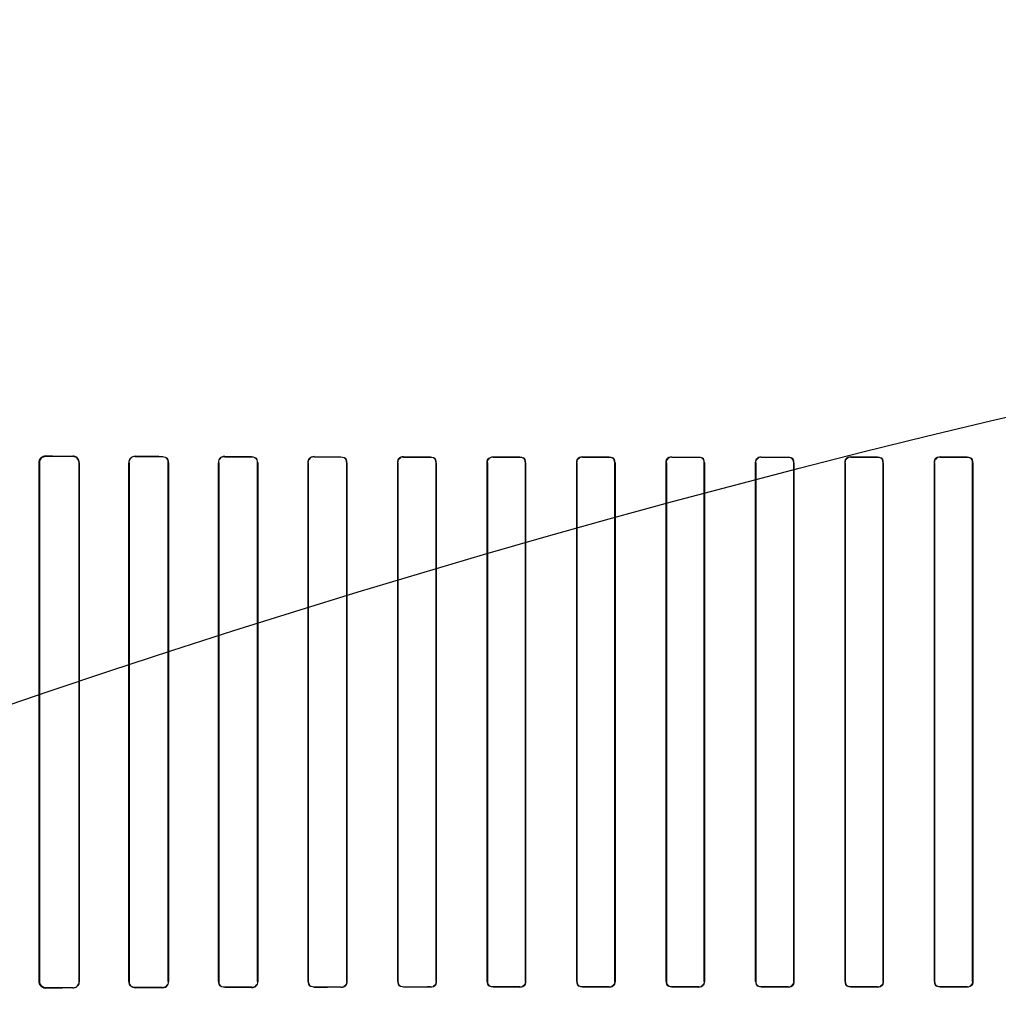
# Model space of a CAD drawing. Header units: millimetres. Extents: x 0 to 297, y 0 to 210.
# Tile 304 of 401: x 240.548 to 240.822, y 157.678 to 157.953. Entities that reach past the tile are written whole.
import ezdxf

# ---------------------------------------------------------------- set-up
doc = ezdxf.new("R2010")
doc.units = ezdxf.units.MM
doc.header["$LTSCALE"] = 16.335
doc.layers.get('0').update_dxf_attribs({"linetype": 'CONTINUOUS'})
for name, color, linetype in [('AXES_REF', 7, 'CONTINUOUS'), ('INTFCLR_1', 7, 'CONTINUOUS'), ('INTFCLR_72935', 7, 'CONTINUOUS')]:
    doc.layers.add(name, color=color, linetype=linetype)

msp = doc.modelspace()

# ---------------------------------------------------------------- linework, layer by layer
at = {"color": 7, "linetype": 'Continuous'}
for radius in [4.84791, 4.8475, 4.81646]:
    msp.add_circle((241.50691, 154.95648), radius, dxfattribs=at)
msp.add_arc((241.50691, 154.95648), 4.8, 278.27713, 261.72287, dxfattribs=at)
at = {"layer": 'AXES_REF', "color": 9, "linetype": 'Continuous'}
msp.add_circle((241.50691, 154.95648), 2.96429, dxfattribs=at)
at = {"layer": 'AXES_REF', "color": 7, "linetype": 'Continuous'}
msp.add_arc((241.50691, 154.95648), 4.91, 113.08267, 66.91733, dxfattribs=at)
at = {"layer": 'AXES_REF', "color": 9, "linetype": 'Continuous'}
msp.add_arc((241.50691, 154.95648), 4.42226, 94.41181, 85.58819, dxfattribs=at)
at = {"layer": 'INTFCLR_1', "color": 9, "linetype": 'Continuous'}
for p, q in [((240.55552, 157.83078), (240.55552, 157.83085)), ((240.56302, 157.83083), (240.56302, 157.83075)), ((240.58052, 157.8307), (240.58052, 157.83077)), ((240.58802, 157.83075), (240.58802, 157.83068)), ((240.60552, 157.83064), (240.60552, 157.83071)), ((240.61302, 157.83069), (240.61302, 157.83063)), ((240.63052, 157.8306), (240.63052, 157.83066)), ((240.63802, 157.83064), (240.63802, 157.83059)), ((240.65552, 157.83056), (240.65552, 157.83062)), ((240.66302, 157.83061), (240.66302, 157.83055)), ((240.68052, 157.83054), (240.68052, 157.83059)), ((240.68802, 157.83058), (240.68802, 157.83053)), ((240.70552, 157.83052), (240.70552, 157.83057)), ((240.71302, 157.83057), (240.71302, 157.83052)), ((240.73052, 157.83051), (240.73052, 157.83056)), ((240.73802, 157.83056), (240.73802, 157.83051)), ((240.75552, 157.83051), (240.75552, 157.83056)), ((240.76302, 157.83056), (240.76302, 157.83051)), ((240.78052, 157.83052), (240.78052, 157.83057)), ((240.78802, 157.83057), (240.78802, 157.83052)), ((240.80552, 157.83053), (240.80552, 157.83058)), ((240.81302, 157.83059), (240.81302, 157.83054)), ((240.55363, 157.82897), (240.55371, 157.82897)), ((240.5648, 157.82897), (240.56487, 157.82897)), ((240.57872, 157.82897), (240.57878, 157.82897)), ((240.58973, 157.82897), (240.58979, 157.82897)), ((240.60378, 157.82897), (240.60384, 157.82897)), ((240.61468, 157.82897), (240.61474, 157.82897)), ((240.62883, 157.82897), (240.62889, 157.82897)), ((240.63963, 157.82897), (240.63969, 157.82897)), ((240.65387, 157.82897), (240.65393, 157.82897)), ((240.6646, 157.82897), (240.66466, 157.82897)), ((240.6789, 157.82897), (240.67895, 157.82897)), ((240.68958, 157.82897), (240.68963, 157.82897)), ((240.70392, 157.82897), (240.70397, 157.82897)), ((240.71457, 157.82897), (240.71462, 157.82897)), ((240.72893, 157.82897), (240.72898, 157.82897)), ((240.73956, 157.82897), (240.73961, 157.82897)), ((240.75393, 157.82897), (240.75398, 157.82897)), ((240.76456, 157.82897), (240.76461, 157.82897)), ((240.77892, 157.82897), (240.77898, 157.82897)), ((240.78957, 157.82897), (240.78962, 157.82897)), ((240.80391, 157.82897), (240.80396, 157.82897)), ((240.81459, 157.82897), (240.81464, 157.82897)), ((240.55371, 157.68397), (240.55363, 157.68397)), ((240.56487, 157.68397), (240.5648, 157.68397)), ((240.57878, 157.68397), (240.57872, 157.68397)), ((240.58979, 157.68397), (240.58973, 157.68397)), ((240.60384, 157.68397), (240.60378, 157.68397)), ((240.61474, 157.68397), (240.61468, 157.68397)), ((240.62889, 157.68397), (240.62883, 157.68397)), ((240.63969, 157.68397), (240.63963, 157.68397)), ((240.65393, 157.68397), (240.65387, 157.68397)), ((240.66466, 157.68397), (240.6646, 157.68397)), ((240.67895, 157.68397), (240.6789, 157.68397)), ((240.68963, 157.68397), (240.68958, 157.68397)), ((240.70397, 157.68397), (240.70392, 157.68397)), ((240.71462, 157.68397), (240.71457, 157.68397)), ((240.72898, 157.68397), (240.72893, 157.68397)), ((240.73961, 157.68397), (240.73956, 157.68397)), ((240.75398, 157.68397), (240.75393, 157.68397)), ((240.76461, 157.68397), (240.76456, 157.68397)), ((240.77898, 157.68397), (240.77892, 157.68397)), ((240.78962, 157.68397), (240.78957, 157.68397)), ((240.80396, 157.68397), (240.80391, 157.68397)), ((240.81464, 157.68397), (240.81459, 157.68397)), ((240.55552, 157.68209), (240.55552, 157.68216)), ((240.56302, 157.68219), (240.56302, 157.68212)), ((240.58052, 157.68217), (240.58052, 157.68224)), ((240.58802, 157.68226), (240.58802, 157.68219)), ((240.60552, 157.68224), (240.60552, 157.6823)), ((240.61302, 157.68231), (240.61302, 157.68225)), ((240.63052, 157.68229), (240.63052, 157.68234)), ((240.63802, 157.68236), (240.63802, 157.6823)), ((240.65552, 157.68232), (240.65552, 157.68238)), ((240.66302, 157.68239), (240.66302, 157.68233)), ((240.68052, 157.68235), (240.68052, 157.68241)), ((240.68802, 157.68241), (240.68802, 157.68236)), ((240.70552, 157.68237), (240.70552, 157.68242)), ((240.71302, 157.68243), (240.71302, 157.68237)), ((240.73052, 157.68238), (240.73052, 157.68243)), ((240.73802, 157.68243), (240.73802, 157.68238)), ((240.75552, 157.68238), (240.75552, 157.68243)), ((240.76302, 157.68243), (240.76302, 157.68238)), ((240.78052, 157.68237), (240.78052, 157.68243)), ((240.78802, 157.68242), (240.78802, 157.68237)), ((240.80552, 157.68236), (240.80552, 157.68241)), ((240.81302, 157.68241), (240.81302, 157.68235))]:
    msp.add_line(p, q, dxfattribs=at)
at = {"layer": 'INTFCLR_1', "color": 6, "linetype": 'Continuous'}
for p, q in [((240.55363, 157.82897), (240.55363, 157.68397)), ((240.55371, 157.82897), (240.55371, 157.68397)), ((240.5648, 157.68397), (240.5648, 157.82897)), ((240.56487, 157.68397), (240.56487, 157.82897)), ((240.57872, 157.82897), (240.57872, 157.68397)), ((240.57878, 157.82897), (240.57878, 157.68397)), ((240.58973, 157.68397), (240.58973, 157.82897)), ((240.58979, 157.68397), (240.58979, 157.82897)), ((240.60378, 157.82897), (240.60378, 157.68397)), ((240.60384, 157.82897), (240.60384, 157.68397)), ((240.61468, 157.68397), (240.61468, 157.82897)), ((240.61474, 157.68397), (240.61474, 157.82897)), ((240.62883, 157.82897), (240.62883, 157.68397)), ((240.62889, 157.82897), (240.62889, 157.68397)), ((240.63963, 157.68397), (240.63963, 157.82897)), ((240.63969, 157.68397), (240.63969, 157.82897)), ((240.65387, 157.82897), (240.65387, 157.68397)), ((240.65393, 157.82897), (240.65393, 157.68397)), ((240.6646, 157.68397), (240.6646, 157.82897)), ((240.66466, 157.68397), (240.66466, 157.82897)), ((240.6789, 157.82897), (240.6789, 157.68397)), ((240.67895, 157.82897), (240.67895, 157.68397)), ((240.68958, 157.68397), (240.68958, 157.82897)), ((240.68963, 157.68397), (240.68963, 157.82897)), ((240.70392, 157.82897), (240.70392, 157.68397)), ((240.70397, 157.82897), (240.70397, 157.68397)), ((240.71457, 157.68397), (240.71457, 157.82897)), ((240.71462, 157.68397), (240.71462, 157.82897)), ((240.72893, 157.82897), (240.72893, 157.68397)), ((240.72898, 157.82897), (240.72898, 157.68397)), ((240.73956, 157.68397), (240.73956, 157.82897)), ((240.73961, 157.68397), (240.73961, 157.82897)), ((240.75393, 157.82897), (240.75393, 157.68397)), ((240.75398, 157.82897), (240.75398, 157.68397)), ((240.76456, 157.68397), (240.76456, 157.82897)), ((240.76461, 157.68397), (240.76461, 157.82897)), ((240.77892, 157.82897), (240.77892, 157.68397)), ((240.77898, 157.82897), (240.77898, 157.68397)), ((240.78957, 157.68397), (240.78957, 157.82897)), ((240.78962, 157.68397), (240.78962, 157.82897)), ((240.80391, 157.82897), (240.80391, 157.68397)), ((240.80396, 157.82897), (240.80396, 157.68397)), ((240.81459, 157.68397), (240.81459, 157.82897)), ((240.81464, 157.68397), (240.81464, 157.82897))]:
    msp.add_line(p, q, dxfattribs=at)
for centre, major_axis, start_param, end_param in [((240.74677, 157.83147), (0.26078, 0), -2.394089, -2.352695), ((240.74677, 157.83147), (0.27578, 0), -2.337129, -2.300034), ((240.74677, 157.83147), (0.26078, 0), -2.262072, -2.225293), ((240.74677, 157.83147), (0.27578, 0), -2.217858, -2.184193), ((240.74677, 157.83147), (0.26078, 0), -2.143198, -2.109347), ((240.74677, 157.83147), (0.27578, 0), -2.10853, -2.077154), ((240.74677, 157.83147), (0.26078, 0), -2.032847, -2.000965), ((240.74677, 157.83147), (0.27578, 0), -2.005937, -1.976148), ((240.74677, 157.83147), (0.26078, 0), -1.928279, -1.897747), ((240.74677, 157.83147), (0.27578, 0), -1.908037, -1.879358), ((240.74677, 157.83147), (0.26078, 0), -1.827661, -1.798036), ((240.74677, 157.83147), (0.27578, 0), -1.8134, -1.785477), ((240.74677, 157.83147), (0.26078, 0), -1.729645, -1.700582), ((240.74677, 157.83147), (0.27578, 0), -1.720938, -1.693486), ((240.74677, 157.83147), (0.26078, 0), -1.633151, -1.604356), ((240.74677, 157.83147), (0.27578, 0), -1.629755, -1.60253), ((240.74677, 157.83147), (0.26078, 0), -1.537236, -1.508442), ((240.74677, 157.83147), (0.27578, 0), -1.539062, -1.511838), ((240.74677, 157.83147), (0.26078, 0), -1.441011, -1.411947), ((240.74677, 157.83147), (0.27578, 0), -1.448107, -1.420655), ((240.74677, 157.83147), (0.26078, 0), -1.343557, -1.313932), ((240.74677, 157.83147), (0.27578, 0), -1.356116, -1.328192), ((240.74677, 157.68147), (0.27578, 0), 2.300034, 2.337129), ((240.74677, 157.68147), (0.26078, 0), 2.352695, 2.394089), ((240.74677, 157.68147), (0.27578, 0), 2.184193, 2.217858), ((240.74677, 157.68147), (0.26078, 0), 2.225293, 2.262072), ((240.74677, 157.68147), (0.27578, 0), 2.077154, 2.10853), ((240.74677, 157.68147), (0.26078, 0), 2.109347, 2.143198), ((240.74677, 157.68147), (0.27578, 0), 1.976148, 2.005937), ((240.74677, 157.68147), (0.26078, 0), 2.000965, 2.032847), ((240.74677, 157.68147), (0.27578, 0), 1.879358, 1.908037), ((240.74677, 157.68147), (0.26078, 0), 1.897747, 1.928279), ((240.74677, 157.68147), (0.27578, 0), 1.785477, 1.8134), ((240.74677, 157.68147), (0.26078, 0), 1.798036, 1.827661), ((240.74677, 157.68147), (0.27578, 0), 1.693486, 1.720938), ((240.74677, 157.68147), (0.26078, 0), 1.700582, 1.729645), ((240.74677, 157.68147), (0.27578, 0), 1.60253, 1.629755), ((240.74677, 157.68147), (0.26078, 0), 1.604356, 1.633151), ((240.74677, 157.68147), (0.27578, 0), 1.511838, 1.539062), ((240.74677, 157.68147), (0.26078, 0), 1.508442, 1.537236), ((240.74677, 157.68147), (0.27578, 0), 1.420655, 1.448107), ((240.74677, 157.68147), (0.26078, 0), 1.411947, 1.441011), ((240.74677, 157.68147), (0.27578, 0), 1.328192, 1.356116), ((240.74677, 157.68147), (0.26078, 0), 1.313932, 1.343557)]:
    msp.add_ellipse(centre, major_axis=major_axis, ratio=0.003491, start_param=start_param, end_param=end_param, dxfattribs=at)
for points, knots in [([(240.55552, 157.83085), (240.55503, 157.83085), (240.55402, 157.83044), (240.55363, 157.82944), (240.55363, 157.82897)], [0, 0, 0, 0, 0.511873, 1, 1, 1, 1]), ([(240.55552, 157.83078), (240.55505, 157.83078), (240.55409, 157.83039), (240.55371, 157.82943), (240.55371, 157.82897)], [0, 0, 0, 0, 0.507363, 1, 1, 1, 1]), ([(240.56487, 157.82897), (240.56487, 157.82944), (240.56448, 157.83042), (240.5635, 157.83082), (240.56302, 157.83083)], [0, 0, 0, 0, 0.493955, 1, 1, 1, 1]), ([(240.5648, 157.82897), (240.5648, 157.82943), (240.56442, 157.83037), (240.56347, 157.83075), (240.56302, 157.83075)], [0, 0, 0, 0, 0.502703, 1, 1, 1, 1]), ([(240.58052, 157.83077), (240.58007, 157.83077), (240.57911, 157.8304), (240.57872, 157.82944), (240.57872, 157.82897)], [0, 0, 0, 0, 0.492783, 1, 1, 1, 1]), ([(240.55363, 157.68397), (240.55363, 157.68351), (240.55401, 157.68251), (240.55502, 157.68209), (240.55552, 157.68209)], [0, 0, 0, 0, 0.479865, 1, 1, 1, 1]), ([(240.55371, 157.68397), (240.55371, 157.68352), (240.55409, 157.68255), (240.55505, 157.68216), (240.55552, 157.68216)], [0, 0, 0, 0, 0.493347, 1, 1, 1, 1]), ([(240.56302, 157.68212), (240.5635, 157.68212), (240.56448, 157.68252), (240.56487, 157.68351), (240.56487, 157.68397)], [0, 0, 0, 0, 0.507763, 1, 1, 1, 1]), ([(240.57872, 157.68397), (240.57872, 157.68351), (240.57911, 157.68255), (240.58007, 157.68217), (240.58052, 157.68217)], [0, 0, 0, 0, 0.505818, 1, 1, 1, 1])]:
    msp.add_open_spline(points, degree=3, knots=knots, dxfattribs=at)
for points in [[(240.58052, 157.8307), (240.58, 157.8307), (240.57912, 157.83052), (240.57912, 157.83)], [(240.58973, 157.82897), (240.58973, 157.82942), (240.58964, 157.83022), (240.58919, 157.83022)], [(240.58979, 157.82897), (240.58979, 157.82944), (240.58971, 157.83025), (240.58925, 157.83025)], [(240.60552, 157.83071), (240.60501, 157.83071), (240.60414, 157.83053), (240.60414, 157.83002)], [(240.60552, 157.83064), (240.60503, 157.83065), (240.60419, 157.83048), (240.60419, 157.82999)], [(240.61468, 157.82897), (240.61468, 157.82942), (240.61458, 157.8302), (240.61413, 157.8302)], [(240.61474, 157.82897), (240.61474, 157.82943), (240.61464, 157.83024), (240.61418, 157.83024)], [(240.63052, 157.8306), (240.63, 157.8306), (240.62914, 157.83036), (240.62914, 157.82984)], [(240.63052, 157.83066), (240.63003, 157.83066), (240.62919, 157.8305), (240.62919, 157.83001)], [(240.63963, 157.82897), (240.63963, 157.8295), (240.63938, 157.83035), (240.63885, 157.83035)], [(240.63969, 157.82897), (240.63969, 157.82943), (240.63958, 157.83022), (240.63913, 157.83022)], [(240.65552, 157.83056), (240.65501, 157.83056), (240.65418, 157.83034), (240.65418, 157.82983)], [(240.65552, 157.83062), (240.65505, 157.83062), (240.65424, 157.83048), (240.65424, 157.83)], [(240.6646, 157.82897), (240.6646, 157.8295), (240.66434, 157.83034), (240.66381, 157.83034)], [(240.66466, 157.82897), (240.66466, 157.82943), (240.66454, 157.83021), (240.66409, 157.83021)], [(240.6789, 157.82897), (240.6789, 157.82943), (240.67903, 157.83022), (240.67949, 157.83022)], [(240.68052, 157.83054), (240.68002, 157.83054), (240.67921, 157.83032), (240.67921, 157.82983)], [(240.68958, 157.82897), (240.68958, 157.82949), (240.68931, 157.83033), (240.68879, 157.83033)], [(240.68963, 157.82897), (240.68963, 157.82948), (240.68943, 157.83031), (240.68892, 157.83031)], [(240.70392, 157.82897), (240.70392, 157.82943), (240.70405, 157.83021), (240.70451, 157.83021)], [(240.70552, 157.83052), (240.70503, 157.83052), (240.70423, 157.83031), (240.70423, 157.82982)], [(240.71457, 157.82897), (240.71457, 157.82949), (240.7143, 157.83032), (240.71378, 157.83032)], [(240.71462, 157.82897), (240.71462, 157.82947), (240.71441, 157.8303), (240.71391, 157.8303)], [(240.72893, 157.82897), (240.72893, 157.82943), (240.72906, 157.83021), (240.72952, 157.83021)], [(240.73052, 157.83051), (240.73004, 157.83051), (240.72924, 157.83031), (240.72924, 157.82982)], [(240.73956, 157.82897), (240.73956, 157.82949), (240.73929, 157.83031), (240.73878, 157.83031)], [(240.73961, 157.82897), (240.73961, 157.82947), (240.7394, 157.83029), (240.7389, 157.83029)], [(240.75393, 157.82897), (240.75393, 157.82942), (240.75406, 157.8302), (240.75451, 157.8302)], [(240.75552, 157.83051), (240.75504, 157.83051), (240.75424, 157.83031), (240.75424, 157.82982)], [(240.76456, 157.82897), (240.76456, 157.82949), (240.76429, 157.83032), (240.76377, 157.83032)], [(240.76461, 157.82897), (240.76461, 157.82947), (240.7644, 157.8303), (240.7639, 157.8303)], [(240.77892, 157.82897), (240.77892, 157.82943), (240.77906, 157.83021), (240.77951, 157.83021)], [(240.78052, 157.83052), (240.78003, 157.83052), (240.77923, 157.83031), (240.77923, 157.82982)], [(240.78957, 157.82897), (240.78957, 157.82949), (240.7893, 157.83032), (240.78877, 157.83032)], [(240.78962, 157.82897), (240.78962, 157.82947), (240.78942, 157.8303), (240.78891, 157.8303)], [(240.80391, 157.82897), (240.80391, 157.82943), (240.80403, 157.83021), (240.80449, 157.83021)], [(240.80552, 157.83053), (240.80503, 157.83053), (240.80422, 157.83032), (240.80422, 157.82983)], [(240.81459, 157.82897), (240.81459, 157.8295), (240.81432, 157.83033), (240.81379, 157.83033)], [(240.81464, 157.82897), (240.81464, 157.82942), (240.81453, 157.8302), (240.81407, 157.8302)], [(240.57878, 157.68397), (240.57878, 157.68352), (240.57887, 157.68272), (240.57932, 157.68272)], [(240.60378, 157.68397), (240.60378, 157.68351), (240.60387, 157.6827), (240.60434, 157.6827)], [(240.60384, 157.68397), (240.60384, 157.68352), (240.60394, 157.68274), (240.60439, 157.68274)], [(240.62883, 157.68397), (240.62883, 157.68351), (240.62894, 157.68271), (240.6294, 157.68271)], [(240.62889, 157.68397), (240.62889, 157.68344), (240.62914, 157.68258), (240.62967, 157.68258)], [(240.65387, 157.68397), (240.65387, 157.68352), (240.65398, 157.68273), (240.65444, 157.68273)], [(240.65393, 157.68397), (240.65393, 157.68345), (240.65418, 157.6826), (240.65471, 157.6826)], [(240.66466, 157.68397), (240.66466, 157.68351), (240.66454, 157.68272), (240.66408, 157.68272)], [(240.6789, 157.68397), (240.6789, 157.68352), (240.67902, 157.68274), (240.67947, 157.68274)], [(240.67895, 157.68397), (240.67895, 157.68345), (240.67922, 157.68261), (240.67975, 157.68261)], [(240.68963, 157.68397), (240.68963, 157.68351), (240.68951, 157.68273), (240.68905, 157.68273)], [(240.70392, 157.68397), (240.70392, 157.68347), (240.70413, 157.68264), (240.70463, 157.68264)], [(240.70397, 157.68397), (240.70397, 157.68345), (240.70424, 157.68262), (240.70477, 157.68262)], [(240.71462, 157.68397), (240.71462, 157.68351), (240.71449, 157.68273), (240.71403, 157.68273)], [(240.72893, 157.68397), (240.72893, 157.68347), (240.72914, 157.68265), (240.72964, 157.68265)], [(240.72898, 157.68397), (240.72898, 157.68345), (240.72925, 157.68263), (240.72977, 157.68263)], [(240.73961, 157.68397), (240.73961, 157.68352), (240.73948, 157.68274), (240.73903, 157.68274)], [(240.75393, 157.68397), (240.75393, 157.68347), (240.75414, 157.68265), (240.75464, 157.68265)], [(240.75398, 157.68397), (240.75398, 157.68345), (240.75425, 157.68263), (240.75476, 157.68263)], [(240.76461, 157.68397), (240.76461, 157.68351), (240.76448, 157.68273), (240.76402, 157.68273)], [(240.77892, 157.68397), (240.77892, 157.68347), (240.77913, 157.68264), (240.77963, 157.68264)], [(240.77898, 157.68397), (240.77898, 157.68345), (240.77924, 157.68263), (240.77976, 157.68263)], [(240.78962, 157.68397), (240.78962, 157.68351), (240.78949, 157.68273), (240.78904, 157.68273)], [(240.80391, 157.68397), (240.80391, 157.68347), (240.80412, 157.68263), (240.80462, 157.68263)], [(240.80396, 157.68397), (240.80396, 157.68345), (240.80423, 157.68262), (240.80475, 157.68261)], [(240.81464, 157.68397), (240.81464, 157.68351), (240.81452, 157.68272), (240.81406, 157.68273)], [(240.56302, 157.68219), (240.5635, 157.68219), (240.56433, 157.68229), (240.56433, 157.68277)], [(240.58802, 157.68226), (240.58853, 157.68226), (240.58939, 157.68244), (240.58939, 157.68295)], [(240.58802, 157.68219), (240.58855, 157.68219), (240.58945, 157.68238), (240.58945, 157.68292)], [(240.61302, 157.68231), (240.61356, 157.68231), (240.61443, 157.68256), (240.61443, 157.6831)], [(240.61302, 157.68225), (240.61353, 157.68225), (240.61438, 157.68242), (240.61438, 157.68293)], [(240.63802, 157.68236), (240.63854, 157.68236), (240.63938, 157.68259), (240.63938, 157.68311)], [(240.63802, 157.6823), (240.63851, 157.6823), (240.63933, 157.68245), (240.63933, 157.68293)], [(240.66302, 157.68239), (240.66353, 157.68239), (240.66435, 157.68261), (240.66435, 157.68311)], [(240.68802, 157.68241), (240.68851, 157.68241), (240.68932, 157.68262), (240.68932, 157.68312)], [(240.71302, 157.68243), (240.71351, 157.68243), (240.71431, 157.68263), (240.71431, 157.68312)], [(240.73802, 157.68243), (240.73851, 157.68243), (240.7393, 157.68264), (240.7393, 157.68312)], [(240.76302, 157.68243), (240.76351, 157.68243), (240.7643, 157.68263), (240.7643, 157.68312)], [(240.78802, 157.68242), (240.78851, 157.68242), (240.78931, 157.68263), (240.78931, 157.68312)], [(240.81302, 157.68241), (240.81352, 157.68241), (240.81433, 157.68262), (240.81433, 157.68311)]]:
    msp.add_open_spline(points, degree=3, dxfattribs=at)
at = {"layer": 'INTFCLR_72935', "color": 9, "linetype": 'Continuous'}
for p, q in [((240.55552, 157.83085), (240.55552, 157.83078)), ((240.56302, 157.83075), (240.56302, 157.83083)), ((240.58052, 157.83077), (240.58052, 157.8307)), ((240.58802, 157.83068), (240.58802, 157.83075)), ((240.60552, 157.83071), (240.60552, 157.83064)), ((240.61302, 157.83063), (240.61302, 157.83069)), ((240.63052, 157.83066), (240.63052, 157.8306)), ((240.63802, 157.83059), (240.63802, 157.83064)), ((240.65552, 157.83062), (240.65552, 157.83056)), ((240.66302, 157.83055), (240.66302, 157.83061)), ((240.68052, 157.83059), (240.68052, 157.83054)), ((240.68802, 157.83053), (240.68802, 157.83058)), ((240.70552, 157.83057), (240.70552, 157.83052)), ((240.71302, 157.83052), (240.71302, 157.83057)), ((240.73052, 157.83056), (240.73052, 157.83051)), ((240.73802, 157.83051), (240.73802, 157.83056)), ((240.75552, 157.83056), (240.75552, 157.83051)), ((240.76302, 157.83051), (240.76302, 157.83056)), ((240.78052, 157.83057), (240.78052, 157.83052)), ((240.78802, 157.83052), (240.78802, 157.83057)), ((240.80552, 157.83058), (240.80552, 157.83053)), ((240.81302, 157.83054), (240.81302, 157.83059)), ((240.55371, 157.82897), (240.55363, 157.82897)), ((240.56487, 157.82897), (240.5648, 157.82897)), ((240.57878, 157.82897), (240.57872, 157.82897)), ((240.58979, 157.82897), (240.58973, 157.82897)), ((240.60384, 157.82897), (240.60378, 157.82897)), ((240.61474, 157.82897), (240.61468, 157.82897)), ((240.62889, 157.82897), (240.62883, 157.82897)), ((240.63969, 157.82897), (240.63963, 157.82897)), ((240.65393, 157.82897), (240.65387, 157.82897)), ((240.66466, 157.82897), (240.6646, 157.82897)), ((240.67895, 157.82897), (240.6789, 157.82897)), ((240.68963, 157.82897), (240.68958, 157.82897)), ((240.70397, 157.82897), (240.70392, 157.82897)), ((240.71462, 157.82897), (240.71457, 157.82897)), ((240.72898, 157.82897), (240.72893, 157.82897)), ((240.73961, 157.82897), (240.73956, 157.82897)), ((240.75398, 157.82897), (240.75393, 157.82897)), ((240.76461, 157.82897), (240.76456, 157.82897)), ((240.77898, 157.82897), (240.77892, 157.82897)), ((240.78962, 157.82897), (240.78957, 157.82897)), ((240.80396, 157.82897), (240.80391, 157.82897)), ((240.81464, 157.82897), (240.81459, 157.82897)), ((240.55363, 157.68397), (240.55371, 157.68397)), ((240.5648, 157.68397), (240.56487, 157.68397)), ((240.57872, 157.68397), (240.57878, 157.68397)), ((240.58973, 157.68397), (240.58979, 157.68397)), ((240.60378, 157.68397), (240.60384, 157.68397)), ((240.61468, 157.68397), (240.61474, 157.68397)), ((240.62883, 157.68397), (240.62889, 157.68397)), ((240.63963, 157.68397), (240.63969, 157.68397)), ((240.65387, 157.68397), (240.65393, 157.68397)), ((240.6646, 157.68397), (240.66466, 157.68397)), ((240.6789, 157.68397), (240.67895, 157.68397)), ((240.68958, 157.68397), (240.68963, 157.68397)), ((240.70392, 157.68397), (240.70397, 157.68397)), ((240.71457, 157.68397), (240.71462, 157.68397)), ((240.72893, 157.68397), (240.72898, 157.68397)), ((240.73956, 157.68397), (240.73961, 157.68397)), ((240.75393, 157.68397), (240.75398, 157.68397)), ((240.76456, 157.68397), (240.76461, 157.68397)), ((240.77892, 157.68397), (240.77898, 157.68397)), ((240.78957, 157.68397), (240.78962, 157.68397)), ((240.80391, 157.68397), (240.80396, 157.68397)), ((240.81459, 157.68397), (240.81464, 157.68397)), ((240.55552, 157.68216), (240.55552, 157.68209)), ((240.56302, 157.68212), (240.56302, 157.68219)), ((240.58052, 157.68224), (240.58052, 157.68217)), ((240.58802, 157.68219), (240.58802, 157.68226)), ((240.60552, 157.6823), (240.60552, 157.68224)), ((240.61302, 157.68225), (240.61302, 157.68231)), ((240.63052, 157.68234), (240.63052, 157.68229)), ((240.63802, 157.6823), (240.63802, 157.68236)), ((240.65552, 157.68238), (240.65552, 157.68232)), ((240.66302, 157.68233), (240.66302, 157.68239)), ((240.68052, 157.68241), (240.68052, 157.68235)), ((240.68802, 157.68236), (240.68802, 157.68241)), ((240.70552, 157.68242), (240.70552, 157.68237)), ((240.71302, 157.68237), (240.71302, 157.68243)), ((240.73052, 157.68243), (240.73052, 157.68238)), ((240.73802, 157.68238), (240.73802, 157.68243)), ((240.75552, 157.68243), (240.75552, 157.68238)), ((240.76302, 157.68238), (240.76302, 157.68243)), ((240.78052, 157.68243), (240.78052, 157.68237)), ((240.78802, 157.68237), (240.78802, 157.68242)), ((240.80552, 157.68241), (240.80552, 157.68236)), ((240.81302, 157.68235), (240.81302, 157.68241))]:
    msp.add_line(p, q, dxfattribs=at)
at = {"layer": 'INTFCLR_72935', "color": 6, "linetype": 'Continuous'}
for p, q in [((240.55363, 157.68397), (240.55363, 157.82897)), ((240.55371, 157.68397), (240.55371, 157.82897)), ((240.5648, 157.82897), (240.5648, 157.68397)), ((240.56487, 157.82897), (240.56487, 157.68397)), ((240.57872, 157.68397), (240.57872, 157.82897)), ((240.57878, 157.68397), (240.57878, 157.82897)), ((240.58973, 157.82897), (240.58973, 157.68397)), ((240.58979, 157.82897), (240.58979, 157.68397)), ((240.60378, 157.68397), (240.60378, 157.82897)), ((240.60384, 157.68397), (240.60384, 157.82897)), ((240.61468, 157.82897), (240.61468, 157.68397)), ((240.61474, 157.82897), (240.61474, 157.68397)), ((240.62883, 157.68397), (240.62883, 157.82897)), ((240.62889, 157.68397), (240.62889, 157.82897)), ((240.63963, 157.82897), (240.63963, 157.68397)), ((240.63969, 157.82897), (240.63969, 157.68397)), ((240.65387, 157.68397), (240.65387, 157.82897)), ((240.65393, 157.68397), (240.65393, 157.82897)), ((240.6646, 157.82897), (240.6646, 157.68397)), ((240.66466, 157.82897), (240.66466, 157.68397)), ((240.6789, 157.68397), (240.6789, 157.82897)), ((240.67895, 157.68397), (240.67895, 157.82897)), ((240.68958, 157.82897), (240.68958, 157.68397)), ((240.68963, 157.82897), (240.68963, 157.68397)), ((240.70392, 157.68397), (240.70392, 157.82897)), ((240.70397, 157.68397), (240.70397, 157.82897)), ((240.71457, 157.82897), (240.71457, 157.68397)), ((240.71462, 157.82897), (240.71462, 157.68397)), ((240.72893, 157.68397), (240.72893, 157.82897)), ((240.72898, 157.68397), (240.72898, 157.82897)), ((240.73956, 157.82897), (240.73956, 157.68397)), ((240.73961, 157.82897), (240.73961, 157.68397)), ((240.75393, 157.68397), (240.75393, 157.82897)), ((240.75398, 157.68397), (240.75398, 157.82897)), ((240.76456, 157.82897), (240.76456, 157.68397)), ((240.76461, 157.82897), (240.76461, 157.68397)), ((240.77892, 157.68397), (240.77892, 157.82897)), ((240.77898, 157.68397), (240.77898, 157.82897)), ((240.78957, 157.82897), (240.78957, 157.68397)), ((240.78962, 157.82897), (240.78962, 157.68397)), ((240.80391, 157.68397), (240.80391, 157.82897)), ((240.80396, 157.68397), (240.80396, 157.82897)), ((240.81459, 157.82897), (240.81459, 157.68397)), ((240.81464, 157.82897), (240.81464, 157.68397))]:
    msp.add_line(p, q, dxfattribs=at)
at = {"layer": 'INTFCLR_72935', "color": 7, "linetype": 'Continuous'}
msp.add_line((240.5549, 157.68219), (240.55552, 157.68209), dxfattribs=at)
at = {"layer": 'INTFCLR_72935', "color": 6, "linetype": 'Continuous'}
for centre, major_axis, start_param, end_param in [((240.74677, 157.83147), (0.26078, 0), -2.394089, -2.352695), ((240.74677, 157.83147), (0.27578, 0), -2.337129, -2.300034), ((240.74677, 157.83147), (0.26078, 0), -2.262072, -2.225293), ((240.74677, 157.83147), (0.27578, 0), -2.217858, -2.184193), ((240.74677, 157.83147), (0.26078, 0), -2.143198, -2.109347), ((240.74677, 157.83147), (0.27578, 0), -2.10853, -2.077154), ((240.74677, 157.83147), (0.26078, 0), -2.032847, -2.000965), ((240.74677, 157.83147), (0.27578, 0), -2.005937, -1.976148), ((240.74677, 157.83147), (0.26078, 0), -1.928279, -1.897747), ((240.74677, 157.83147), (0.27578, 0), -1.908037, -1.879358), ((240.74677, 157.83147), (0.26078, 0), -1.827661, -1.798036), ((240.74677, 157.83147), (0.27578, 0), -1.8134, -1.785477), ((240.74677, 157.83147), (0.26078, 0), -1.729645, -1.700582), ((240.74677, 157.83147), (0.27578, 0), -1.720938, -1.693486), ((240.74677, 157.83147), (0.26078, 0), -1.633151, -1.604356), ((240.74677, 157.83147), (0.27578, 0), -1.629755, -1.60253), ((240.74677, 157.83147), (0.26078, 0), -1.537236, -1.508442), ((240.74677, 157.83147), (0.27578, 0), -1.539062, -1.511838), ((240.74677, 157.83147), (0.26078, 0), -1.441011, -1.411947), ((240.74677, 157.83147), (0.27578, 0), -1.448107, -1.420655), ((240.74677, 157.83147), (0.26078, 0), -1.343557, -1.313932), ((240.74677, 157.83147), (0.27578, 0), -1.356116, -1.328192), ((240.74677, 157.68147), (0.27578, 0), 2.300034, 2.337129), ((240.74677, 157.68147), (0.26078, 0), 2.352695, 2.394089), ((240.74677, 157.68147), (0.27578, 0), 2.184193, 2.217858), ((240.74677, 157.68147), (0.26078, 0), 2.225293, 2.262072), ((240.74677, 157.68147), (0.27578, 0), 2.077154, 2.10853), ((240.74677, 157.68147), (0.26078, 0), 2.109347, 2.143198), ((240.74677, 157.68147), (0.27578, 0), 1.976148, 2.005937), ((240.74677, 157.68147), (0.26078, 0), 2.000965, 2.032847), ((240.74677, 157.68147), (0.27578, 0), 1.879358, 1.908037), ((240.74677, 157.68147), (0.26078, 0), 1.897747, 1.928279), ((240.74677, 157.68147), (0.27578, 0), 1.785477, 1.8134), ((240.74677, 157.68147), (0.26078, 0), 1.798036, 1.827661), ((240.74677, 157.68147), (0.27578, 0), 1.693486, 1.720938), ((240.74677, 157.68147), (0.26078, 0), 1.700582, 1.729645), ((240.74677, 157.68147), (0.27578, 0), 1.60253, 1.629755), ((240.74677, 157.68147), (0.26078, 0), 1.604356, 1.633151), ((240.74677, 157.68147), (0.27578, 0), 1.511838, 1.539062), ((240.74677, 157.68147), (0.26078, 0), 1.508442, 1.537236), ((240.74677, 157.68147), (0.27578, 0), 1.420655, 1.448107), ((240.74677, 157.68147), (0.26078, 0), 1.411947, 1.441011), ((240.74677, 157.68147), (0.27578, 0), 1.328192, 1.356116), ((240.74677, 157.68147), (0.26078, 0), 1.313932, 1.343557)]:
    msp.add_ellipse(centre, major_axis=major_axis, ratio=0.003491, start_param=start_param, end_param=end_param, dxfattribs=at)
for points, knots in [([(240.55363, 157.82897), (240.55363, 157.82943), (240.55401, 157.83043), (240.55502, 157.83085), (240.55552, 157.83085)], [0, 0, 0, 0, 0.479865, 1, 1, 1, 1]), ([(240.55371, 157.82897), (240.55371, 157.82943), (240.55409, 157.83039), (240.55506, 157.83078), (240.55552, 157.83078)], [0, 0, 0, 0, 0.497304, 1, 1, 1, 1]), ([(240.56487, 157.82897), (240.56487, 157.82944), (240.56448, 157.83042), (240.5635, 157.83082), (240.56302, 157.83083)], [0, 0, 0, 0, 0.495699, 1, 1, 1, 1]), ([(240.58052, 157.83077), (240.58006, 157.83077), (240.5791, 157.83039), (240.57872, 157.82943), (240.57872, 157.82897)], [0, 0, 0, 0, 0.499305, 1, 1, 1, 1]), ([(240.55552, 157.68216), (240.55505, 157.68216), (240.55408, 157.68256), (240.55371, 157.68352), (240.55371, 157.68397)], [0, 0, 0, 0, 0.511057, 1, 1, 1, 1]), ([(240.56302, 157.68212), (240.5635, 157.68212), (240.56449, 157.68253), (240.56487, 157.68351), (240.56487, 157.68397)], [0, 0, 0, 0, 0.512282, 1, 1, 1, 1])]:
    msp.add_open_spline(points, degree=3, knots=knots, dxfattribs=at)
for points in [[(240.56302, 157.83075), (240.56348, 157.83075), (240.56429, 157.83068), (240.56429, 157.83022)], [(240.57878, 157.82897), (240.57878, 157.82943), (240.57887, 157.83023), (240.57933, 157.83023)], [(240.58802, 157.83068), (240.58854, 157.83068), (240.5894, 157.8305), (240.5894, 157.82998)], [(240.58979, 157.82897), (240.58979, 157.82944), (240.58971, 157.83026), (240.58924, 157.83026)], [(240.60384, 157.82897), (240.60384, 157.82943), (240.60395, 157.83022), (240.6044, 157.83022)], [(240.60552, 157.83071), (240.605, 157.83071), (240.60412, 157.83052), (240.60412, 157.83)], [(240.61302, 157.83063), (240.61356, 157.83063), (240.61444, 157.83037), (240.61444, 157.82983)], [(240.61474, 157.82897), (240.61474, 157.82944), (240.61463, 157.83025), (240.61417, 157.83025)], [(240.62883, 157.82897), (240.62883, 157.82943), (240.62894, 157.83023), (240.6294, 157.83023)], [(240.62889, 157.82897), (240.62889, 157.82942), (240.629, 157.8302), (240.62945, 157.8302)], [(240.63802, 157.83059), (240.63854, 157.83059), (240.63939, 157.83035), (240.63939, 157.82983)], [(240.63969, 157.82897), (240.63969, 157.82943), (240.63958, 157.83023), (240.63912, 157.83023)], [(240.65387, 157.82897), (240.65387, 157.82943), (240.65398, 157.83022), (240.65444, 157.83021)], [(240.65393, 157.82897), (240.65393, 157.8295), (240.65419, 157.83035), (240.65472, 157.83035)], [(240.66302, 157.83055), (240.66353, 157.83055), (240.66435, 157.83033), (240.66435, 157.82983)], [(240.66466, 157.82897), (240.66466, 157.82943), (240.66454, 157.83022), (240.66408, 157.83022)], [(240.6789, 157.82897), (240.6789, 157.82942), (240.67902, 157.8302), (240.67947, 157.8302)], [(240.67895, 157.82897), (240.67895, 157.8295), (240.67922, 157.83033), (240.67975, 157.83033)], [(240.68802, 157.83053), (240.68852, 157.83053), (240.68933, 157.83032), (240.68933, 157.82982)], [(240.68963, 157.82897), (240.68963, 157.82943), (240.68951, 157.83021), (240.68905, 157.83021)], [(240.70397, 157.82897), (240.70397, 157.82949), (240.70424, 157.83032), (240.70477, 157.83032)], [(240.70552, 157.83057), (240.70501, 157.83057), (240.70418, 157.83035), (240.70418, 157.82984)], [(240.71302, 157.83052), (240.71351, 157.83052), (240.71432, 157.8303), (240.71432, 157.82981)], [(240.71462, 157.82897), (240.71462, 157.82943), (240.71449, 157.83021), (240.71403, 157.83021)], [(240.72898, 157.82897), (240.72898, 157.82949), (240.72925, 157.83032), (240.72977, 157.83032)], [(240.73052, 157.83056), (240.73001, 157.83056), (240.72919, 157.83034), (240.72919, 157.82984)], [(240.73802, 157.83051), (240.73851, 157.83051), (240.73931, 157.8303), (240.73931, 157.82981)], [(240.73961, 157.82897), (240.73961, 157.82942), (240.73948, 157.8302), (240.73903, 157.8302)], [(240.75398, 157.82897), (240.75398, 157.82949), (240.75425, 157.83031), (240.75476, 157.83031)], [(240.75552, 157.83056), (240.75502, 157.83056), (240.75419, 157.83035), (240.75419, 157.82984)], [(240.76302, 157.83051), (240.76351, 157.83051), (240.76431, 157.8303), (240.76431, 157.82981)], [(240.76461, 157.82897), (240.76461, 157.82943), (240.76448, 157.83021), (240.76402, 157.83021)], [(240.77898, 157.82897), (240.77898, 157.82949), (240.77924, 157.83032), (240.77976, 157.83032)], [(240.78052, 157.83057), (240.78001, 157.83057), (240.77918, 157.83035), (240.77918, 157.82984)], [(240.78802, 157.83052), (240.78851, 157.83052), (240.78932, 157.83031), (240.78932, 157.82982)], [(240.78962, 157.82897), (240.78962, 157.82943), (240.78949, 157.83021), (240.78904, 157.83021)], [(240.80396, 157.82897), (240.80396, 157.82949), (240.80423, 157.83033), (240.80475, 157.83033)], [(240.80552, 157.83058), (240.80501, 157.83058), (240.80417, 157.83036), (240.80417, 157.82985)], [(240.81302, 157.83054), (240.81352, 157.83054), (240.81434, 157.83032), (240.81434, 157.82982)], [(240.81464, 157.82897), (240.81464, 157.82943), (240.81452, 157.83022), (240.81406, 157.83022)], [(240.5648, 157.68397), (240.5648, 157.68351), (240.56473, 157.6827), (240.56427, 157.6827)], [(240.57872, 157.68397), (240.57872, 157.6835), (240.5788, 157.68267), (240.57927, 157.68267)], [(240.58973, 157.68397), (240.58973, 157.68352), (240.58964, 157.68272), (240.58918, 157.68272)], [(240.60378, 157.68397), (240.60378, 157.6835), (240.60388, 157.68269), (240.60435, 157.68269)], [(240.61468, 157.68397), (240.61468, 157.68352), (240.61457, 157.68273), (240.61412, 157.68273)], [(240.62883, 157.68397), (240.62883, 157.68351), (240.62895, 157.6827), (240.62941, 157.6827)], [(240.63963, 157.68397), (240.63963, 157.68344), (240.63938, 157.68258), (240.63884, 157.68258)], [(240.63969, 157.68397), (240.63969, 157.68351), (240.63958, 157.68272), (240.63913, 157.68272)], [(240.65387, 157.68397), (240.65387, 157.68351), (240.65399, 157.68271), (240.65445, 157.68271)], [(240.6646, 157.68397), (240.6646, 157.68344), (240.66434, 157.6826), (240.66381, 157.6826)], [(240.66466, 157.68397), (240.66466, 157.68352), (240.66454, 157.68273), (240.66409, 157.68273)], [(240.6789, 157.68397), (240.6789, 157.68351), (240.67903, 157.68272), (240.67949, 157.68273)], [(240.68958, 157.68397), (240.68958, 157.68345), (240.68931, 157.68262), (240.68879, 157.68261)], [(240.70392, 157.68397), (240.70392, 157.68351), (240.70405, 157.68273), (240.70451, 157.68273)], [(240.71457, 157.68397), (240.71457, 157.68345), (240.7143, 157.68263), (240.71378, 157.68263)], [(240.72893, 157.68397), (240.72893, 157.68351), (240.72906, 157.68273), (240.72952, 157.68273)], [(240.73956, 157.68397), (240.73956, 157.68345), (240.73929, 157.68263), (240.73878, 157.68263)], [(240.75393, 157.68397), (240.75393, 157.68352), (240.75406, 157.68274), (240.75451, 157.68274)], [(240.76456, 157.68397), (240.76456, 157.68345), (240.76429, 157.68263), (240.76377, 157.68263)], [(240.77892, 157.68397), (240.77892, 157.68351), (240.77906, 157.68273), (240.77951, 157.68273)], [(240.78957, 157.68397), (240.78957, 157.68345), (240.7893, 157.68262), (240.78877, 157.68262)], [(240.80391, 157.68397), (240.80391, 157.68351), (240.80403, 157.68273), (240.80449, 157.68273)], [(240.81459, 157.68397), (240.81459, 157.68345), (240.81432, 157.68261), (240.81379, 157.68261)], [(240.81464, 157.68397), (240.81464, 157.68352), (240.81453, 157.68274), (240.81407, 157.68274)], [(240.58052, 157.68224), (240.57999, 157.68224), (240.57911, 157.68243), (240.57911, 157.68296)], [(240.58802, 157.68219), (240.58856, 157.68219), (240.58946, 157.6824), (240.58946, 157.68294)], [(240.60552, 157.6823), (240.60503, 157.6823), (240.60419, 157.68246), (240.60419, 157.68295)], [(240.61302, 157.68225), (240.61353, 157.68225), (240.61439, 157.68243), (240.61439, 157.68294)], [(240.63052, 157.68234), (240.62999, 157.68234), (240.62913, 157.68259), (240.62913, 157.68312)], [(240.65552, 157.68238), (240.65501, 157.68238), (240.65418, 157.68261), (240.65418, 157.68312)], [(240.68052, 157.68241), (240.68002, 157.68241), (240.6792, 157.68262), (240.6792, 157.68312)], [(240.68802, 157.68236), (240.68853, 157.68236), (240.68937, 157.68258), (240.68937, 157.68309)], [(240.70552, 157.68242), (240.70503, 157.68242), (240.70422, 157.68263), (240.70422, 157.68313)], [(240.71302, 157.68237), (240.71353, 157.68237), (240.71436, 157.68259), (240.71436, 157.6831)], [(240.73052, 157.68243), (240.73003, 157.68243), (240.72923, 157.68264), (240.72923, 157.68313)], [(240.73802, 157.68238), (240.73852, 157.68238), (240.73935, 157.68259), (240.73935, 157.6831)], [(240.75552, 157.68243), (240.75503, 157.68243), (240.75424, 157.68264), (240.75424, 157.68313)], [(240.76302, 157.68238), (240.76353, 157.68238), (240.76436, 157.6826), (240.76436, 157.68311)], [(240.78052, 157.68243), (240.78003, 157.68243), (240.77923, 157.68264), (240.77923, 157.68313)], [(240.78802, 157.68237), (240.78853, 157.68237), (240.78936, 157.68259), (240.78936, 157.6831)], [(240.80552, 157.68241), (240.80503, 157.68241), (240.80421, 157.68263), (240.80421, 157.68312)]]:
    msp.add_open_spline(points, degree=3, dxfattribs=at)
at = {"layer": 'INTFCLR_72935', "color": 7, "linetype": 'Continuous'}
msp.add_open_spline([(240.55552, 157.68209), (240.55503, 157.68209), (240.55402, 157.6825), (240.55363, 157.6835), (240.55363, 157.68397)], degree=3, knots=[0, 0, 0, 0, 0.511873, 1, 1, 1, 1], dxfattribs=at)
msp.add_open_spline([(240.55363, 157.68397), (240.55363, 157.68344), (240.5538, 157.68271), (240.5543, 157.68254)], degree=3, dxfattribs=at)

doc.saveas('drawing.dxf')
